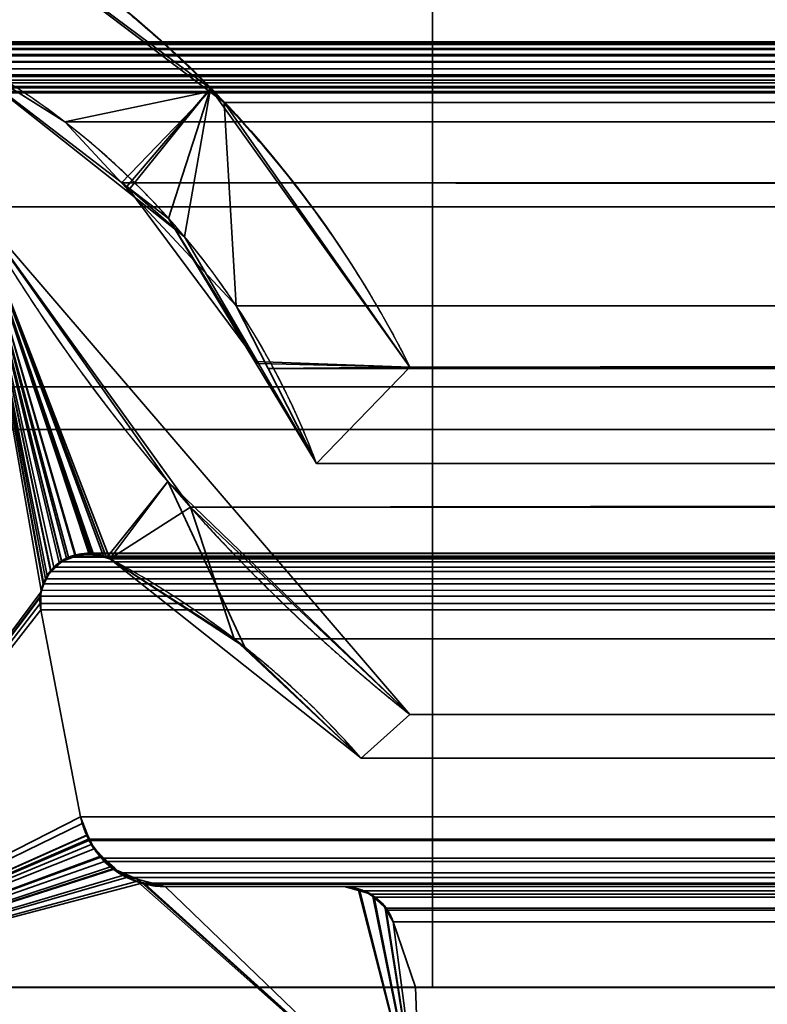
# Model space of a CAD drawing. Header units: millimetres. Extents: x -625 to 3725, y -115 to 86.
# Tile 289 of 656: x 1030.59 to 1034.95, y 4.9 to 10.64. Entities that reach past the tile are written whole.
import ezdxf

# ---------------------------------------------------------------- set-up
doc = ezdxf.new("R2010")
doc.units = ezdxf.units.MM
doc.layers.add('152', color=7, linetype='Continuous', true_color=0xffffff)

# ---------------------------------------------------------------- blocks, each defined once
blk = doc.blocks.new('UG_SURFACE_002')
at = {"layer": '152', "color": 252, "linetype": 'Continuous', "lineweight": 35}
for points in [[(2187, -14, 2237), (2187, 86, 2237), (813, 86, 2237), (813, -14, 2237)], [(963, -14, 2086.9999), (963, 86, 2086.9999), (2036.9999, 86, 2086.9999), (2036.9999, -14, 2086.9999)]]:
    blk.add_3dface(points, dxfattribs=at)
blk = doc.blocks.new('UG_SURFACE_064')
at = {"layer": '152', "color": 46, "linetype": 'Continuous', "lineweight": 35}
for points in [[(1031.7042, 10.2394, -3), (1030.1005, 11.4321, -3), (1030.1005, 11.4321, 2017.8995), (1031.7042, 10.2394, 2016.2957)], [(1031.2182, 9.6672, -3), (1030.1367, 10.4954, -3), (1030.1005, 11.4321, -3), (1031.7042, 10.2394, -3)], [(1031.7042, 10.2394, 2016.2957), (1030.1005, 11.4321, 2017.8995), (1030.1367, 10.4954, 2017.8633), (1031.2204, 9.638, 2016.7797)], [(1030.1367, 10.4954, -3), (1031.2182, 9.6672, -3), (1031.2204, 9.638, 2016.7797)], [(1031.2204, 9.638, 2016.7797), (1030.1367, 10.4954, 2017.8633), (1030.1367, 10.4954, -3)], [(1031.7042, 10.2394, -3), (1031.461, 9.4812, -3), (1031.2182, 9.6672, -3)], [(1031.2204, 9.638, 2016.7797), (1031.5536, 9.3745, 2016.4464), (1031.7042, 10.2394, 2016.2957)], [(1031.9642, 8.6475, -3), (1031.461, 9.4812, -3), (1031.7042, 10.2394, -3), (1032.8681, 8.6146, -3)], [(1032.8681, 8.6146, 2015.132), (1031.7042, 10.2394, 2016.2957), (1031.5536, 9.3745, 2016.4464), (1031.9844, 8.6345, 2016.0155)], [(1031.7042, 10.2394, 2016.2957), (1032.8681, 8.6146, 2015.132), (1032.8681, 8.6146, -3), (1031.7042, 10.2394, -3)], [(1031.2182, 9.6672, -3), (1031.461, 9.4812, -3), (1031.9844, 8.6345, 2016.0155)], [(1031.9844, 8.6345, 2016.0155), (1031.5536, 9.3745, 2016.4464), (1031.2182, 9.6672, -3)], [(1031.5536, 9.3745, 2016.4464), (1031.2204, 9.638, 2016.7797), (1031.2182, 9.6672, -3)], [(1030.7333, 7.348, -3), (1030.7156, 7.3023, -3), (1029, 5, -3), (1030.3255, 9.5488, -3)], [(1030.3255, 9.5488, 2017.6744), (1029, 5, 2019.0001), (1030.7119, 7.2761, 2017.288), (1030.7292, 7.3496, 2017.2708)], [(1030.3255, 9.5488, -3), (1031.4559, 7.948, 2016.5441), (1032.8681, 6.5893, 2015.132)], [(1030.3255, 9.5488, -3), (1030.3255, 9.5488, 2017.6744), (1031.4559, 7.948, 2016.5441)], [(1032.8681, 6.5893, 2015.132), (1032.8681, 6.5893, -3), (1030.3255, 9.5488, -3)], [(1030.3255, 9.5488, -3), (1031.02, 7.5272, -3), (1031.0123, 7.5267, -3)], [(1030.3255, 9.5488, -3), (1030.9168, 7.5196, -3), (1030.8379, 7.4816, -3)], [(1031.0123, 7.5267, -3), (1030.9184, 7.5197, -3), (1030.3255, 9.5488, -3)], [(1030.3255, 9.5488, -3), (1031.119, 7.4965, -3), (1031.099, 7.5027, -3)], [(1030.9184, 7.5197, -3), (1030.9168, 7.5196, -3), (1030.3255, 9.5488, -3)], [(1030.3255, 9.5488, -3), (1032.8681, 6.5893, -3), (1032.5838, 6.334, -3), (1031.119, 7.4965, -3)], [(1030.3255, 9.5488, -3), (1030.8236, 7.4747, -3), (1030.7761, 7.4235, -3)], [(1031.099, 7.5027, -3), (1031.02, 7.5272, -3), (1030.3255, 9.5488, -3)], [(1030.3255, 9.5488, -3), (1030.7531, 7.3987, -3), (1030.7374, 7.3582, -3), (1030.7333, 7.348, -3)], [(1030.8379, 7.4816, -3), (1030.8236, 7.4747, -3), (1030.3255, 9.5488, -3)], [(1030.7761, 7.4235, -3), (1030.7531, 7.3987, -3), (1030.3255, 9.5488, -3)], [(1030.3255, 9.5488, 2017.6744), (1030.996, 7.5289, 2017.004), (1031.0118, 7.5248, 2016.9883)], [(1031.0118, 7.5248, 2016.9883), (1031.0994, 7.5017, 2016.9005), (1031.4559, 7.948, 2016.5441), (1030.3255, 9.5488, 2017.6744)], [(1030.3255, 9.5488, 2017.6744), (1030.8657, 7.5004, 2017.1342), (1030.9192, 7.5121, 2017.0808)], [(1030.9192, 7.5121, 2017.0808), (1030.996, 7.5289, 2017.004), (1030.3255, 9.5488, 2017.6744)], [(1030.3255, 9.5488, 2017.6744), (1030.7724, 7.4258, 2017.2276), (1030.773, 7.4262, 2017.2269), (1030.8388, 7.4789, 2017.1611)], [(1030.8388, 7.4789, 2017.1611), (1030.8657, 7.5004, 2017.1342), (1030.3255, 9.5488, 2017.6744)], [(1030.7292, 7.3496, 2017.2708), (1030.7298, 7.3523, 2017.2701), (1030.3255, 9.5488, 2017.6744)], [(1030.7298, 7.3523, 2017.2701), (1030.7337, 7.359, 2017.2663), (1030.7724, 7.4258, 2017.2276), (1030.3255, 9.5488, 2017.6744)], [(1031.461, 9.4812, -3), (1031.9642, 8.6475, -3), (1031.9844, 8.6345, 2016.0155)], [(1031.9642, 8.6475, -3), (1032.3229, 8.0532, -3), (1032.3229, 8.0532, 2015.677)], [(1032.3229, 8.0532, 2015.677), (1031.9844, 8.6345, 2016.0155), (1031.9642, 8.6475, -3)], [(1032.8681, 8.6146, -3), (1032.3229, 8.0532, -3), (1031.9642, 8.6475, -3)], [(1031.9844, 8.6345, 2016.0155), (1032.3229, 8.0532, 2015.677), (1032.8681, 8.6146, 2015.132)], [(1032.3229, 8.0532, -3), (1032.8681, 8.6146, -3), (1032.8681, 8.6146, 2015.132), (1032.3229, 8.0532, 2015.677)], [(1031.0994, 7.5017, 2016.9005), (1031.119, 7.4965, 2016.881), (1031.4559, 7.948, 2016.5441)], [(1031.4559, 7.948, 2016.5441), (1031.119, 7.4965, 2016.881), (1031.9045, 6.9821, 2016.0956)], [(1031.9045, 6.9821, 2016.0956), (1032.5838, 6.334, 2015.4161), (1032.8681, 6.5893, 2015.132), (1031.4559, 7.948, 2016.5441)], [(1030.8379, 7.4816, -3), (1030.9168, 7.5196, -3), (1030.9192, 7.5121, 2017.0808)], [(1030.9168, 7.5196, -3), (1030.9184, 7.5197, -3), (1030.9192, 7.5121, 2017.0808)], [(1031.0118, 7.5248, 2016.9883), (1030.996, 7.5289, 2017.004), (1030.9184, 7.5197, -3)], [(1030.996, 7.5289, 2017.004), (1030.9192, 7.5121, 2017.0808), (1030.9184, 7.5197, -3)], [(1030.9184, 7.5197, -3), (1031.0123, 7.5267, -3), (1031.0118, 7.5248, 2016.9883)], [(1031.0118, 7.5248, 2016.9883), (1031.0123, 7.5267, -3), (1031.02, 7.5272, -3)], [(1031.0994, 7.5017, 2016.9005), (1031.0118, 7.5248, 2016.9883), (1031.02, 7.5272, -3)], [(1031.02, 7.5272, -3), (1031.099, 7.5027, -3), (1031.0994, 7.5017, 2016.9005)], [(1030.8388, 7.4789, 2017.1611), (1030.773, 7.4262, 2017.2269), (1030.7761, 7.4235, -3)], [(1030.7761, 7.4235, -3), (1030.8236, 7.4747, -3), (1030.8388, 7.4789, 2017.1611)], [(1030.8236, 7.4747, -3), (1030.8379, 7.4816, -3), (1030.8388, 7.4789, 2017.1611)], [(1030.9192, 7.5121, 2017.0808), (1030.8657, 7.5004, 2017.1342), (1030.8379, 7.4816, -3)], [(1030.8657, 7.5004, 2017.1342), (1030.8388, 7.4789, 2017.1611), (1030.8379, 7.4816, -3)], [(1031.099, 7.5027, -3), (1031.119, 7.4965, -3), (1031.119, 7.4965, 2016.881)], [(1031.119, 7.4965, 2016.881), (1031.0994, 7.5017, 2016.9005), (1031.099, 7.5027, -3)], [(1031.119, 7.4965, -3), (1032.5838, 6.334, -3), (1032.5838, 6.334, 2015.4161)], [(1032.5838, 6.334, 2015.4161), (1031.9045, 6.9821, 2016.0956), (1031.119, 7.4965, -3)], [(1031.9045, 6.9821, 2016.0956), (1031.119, 7.4965, 2016.881), (1031.119, 7.4965, -3)], [(1030.7724, 7.4258, 2017.2276), (1030.7337, 7.359, 2017.2663), (1030.7374, 7.3582, -3)], [(1030.7374, 7.3582, -3), (1030.7531, 7.3987, -3), (1030.7724, 7.4258, 2017.2276)], [(1030.7531, 7.3987, -3), (1030.7761, 7.4235, -3), (1030.773, 7.4262, 2017.2269)], [(1030.773, 7.4262, 2017.2269), (1030.7724, 7.4258, 2017.2276), (1030.7531, 7.3987, -3)], [(1030.7292, 7.3496, 2017.2708), (1030.7119, 7.2761, 2017.288), (1030.7156, 7.3023, -3)], [(1030.7156, 7.3023, -3), (1030.7333, 7.348, -3), (1030.7292, 7.3496, 2017.2708)], [(1030.7298, 7.3523, 2017.2701), (1030.7292, 7.3496, 2017.2708), (1030.7333, 7.348, -3)], [(1030.7337, 7.359, 2017.2663), (1030.7298, 7.3523, 2017.2701), (1030.7333, 7.348, -3)], [(1030.7333, 7.348, -3), (1030.7374, 7.3582, -3), (1030.7337, 7.359, 2017.2663)], [(1029, 5, -3), (1030.7156, 7.3023, -3), (1030.7156, 7.2716, -3), (1030.7158, 7.1988, -3)], [(1030.7156, 7.3023, -3), (1030.7119, 7.2761, 2017.288), (1030.7121, 7.2716, 2017.288)], [(1030.7121, 7.2716, 2017.288), (1030.7156, 7.2716, -3), (1030.7156, 7.3023, -3)], [(1030.7121, 7.2716, 2017.288), (1030.7119, 7.2761, 2017.288), (1029, 5, 2019.0001)], [(1029, 5, 2019.0001), (1030.7158, 7.1988, 2017.2842), (1030.7121, 7.2716, 2017.288)], [(1030.7156, 7.2716, -3), (1030.7121, 7.2716, 2017.288), (1030.7158, 7.1988, 2017.2842)], [(1030.7158, 7.1988, 2017.2842), (1030.7158, 7.1988, -3), (1030.7156, 7.2716, -3)], [(1029, 5, -3), (1030.7158, 7.1988, -3), (1030.948, 5.9927, -3)], [(1030.948, 5.9927, 2017.0519), (1030.7158, 7.1988, 2017.2842), (1029, 5, 2019.0001)], [(1030.948, 5.9927, -3), (1030.7158, 7.1988, -3), (1030.7158, 7.1988, 2017.2842), (1030.948, 5.9927, 2017.0519)], [(1032.5838, 6.334, -3), (1032.8681, 6.5893, -3), (1032.8681, 6.5893, 2015.132), (1032.5838, 6.334, 2015.4161)], [(1029, 5, -3), (1030.948, 5.9927, -3), (1030.9887, 5.8858, -3)], [(1029, 5, 2019.0001), (1030.9573, 5.9535, 2017.0426), (1030.948, 5.9927, 2017.0519)], [(1030.948, 5.9927, -3), (1030.9573, 5.9535, 2017.0426), (1030.9876, 5.8881, 2017.0124)], [(1030.948, 5.9927, -3), (1030.948, 5.9927, 2017.0519), (1030.9573, 5.9535, 2017.0426)], [(1030.9876, 5.8881, 2017.0124), (1030.9887, 5.8858, -3), (1030.948, 5.9927, -3)], [(1030.9876, 5.8881, 2017.0124), (1030.9573, 5.9535, 2017.0426), (1029, 5, 2019.0001)], [(1029, 5, 2019.0001), (1031.0259, 5.8055, 2016.9742), (1030.9876, 5.8881, 2017.0124)], [(1030.9887, 5.8858, -3), (1031.0093, 5.8316, -3), (1029, 5, -3)], [(1030.9887, 5.8858, -3), (1030.9876, 5.8881, 2017.0124), (1031.0259, 5.8055, 2016.9742)], [(1031.0259, 5.8055, 2016.9742), (1031.0093, 5.8316, -3), (1030.9887, 5.8858, -3)], [(1029, 5, -3), (1031.0093, 5.8316, -3), (1031.0705, 5.7601, -3)], [(1031.0695, 5.7652, 2016.9306), (1031.0259, 5.8055, 2016.9742), (1029, 5, 2019.0001)], [(1031.0093, 5.8316, -3), (1031.0259, 5.8055, 2016.9742), (1031.0695, 5.7652, 2016.9306)], [(1031.0695, 5.7652, 2016.9306), (1031.0705, 5.7601, -3), (1031.0093, 5.8316, -3)], [(1029, 5, 2019.0001), (1031.1464, 5.6942, 2016.8536), (1031.0695, 5.7652, 2016.9306)], [(1031.0705, 5.7601, -3), (1031.1214, 5.7007, -3), (1029, 5, -3)], [(1031.0705, 5.7601, -3), (1031.0695, 5.7652, 2016.9306), (1031.1464, 5.6942, 2016.8536)], [(1031.1464, 5.6942, 2016.8536), (1031.1214, 5.7007, -3), (1031.0705, 5.7601, -3)], [(1029, 5, -3), (1031.1214, 5.7007, -3), (1031.1439, 5.6878, -3)], [(1029, 5, 2019.0001), (1031.1928, 5.6515, 2016.8073), (1031.1464, 5.6942, 2016.8536)], [(1031.1439, 5.6878, -3), (1031.2711, 5.6154, -3), (1029, 5, -3)], [(1031.1464, 5.6942, 2016.8536), (1031.1439, 5.6878, -3), (1031.1214, 5.7007, -3)], [(1031.1439, 5.6878, -3), (1031.1464, 5.6942, 2016.8536), (1031.1928, 5.6515, 2016.8073)], [(1031.1439, 5.6878, -3), (1031.1928, 5.6515, 2016.8073), (1031.2828, 5.6276, 2016.7172)], [(1031.2828, 5.6276, 2016.7172), (1031.2711, 5.6154, -3), (1031.1439, 5.6878, -3)], [(1031.2828, 5.6276, 2016.7172), (1031.1928, 5.6515, 2016.8073), (1029, 5, 2019.0001), (1032.932, 4.15, 2015.0678)], [(1031.2828, 5.6276, 2016.7172), (1031.281, 5.6137, -3), (1031.2711, 5.6154, -3)], [(1031.281, 5.6137, -3), (1031.2828, 5.6276, 2016.7172), (1031.4409, 5.5858, 2016.5591)], [(1032.932, 4.15, 2015.0678), (1031.4409, 5.5858, 2016.5591), (1031.2828, 5.6276, 2016.7172)], [(1032.932, 4.15, -3), (1029, 5, -3), (1031.2711, 5.6154, -3), (1031.281, 5.6137, -3)], [(1031.4409, 5.5858, 2016.5591), (1031.4409, 5.5858, -3), (1031.281, 5.6137, -3)], [(1031.281, 5.6137, -3), (1031.4409, 5.5858, -3), (1032.932, 4.15, -3)], [(1031.4409, 5.5858, 2016.5591), (1032.4838, 5.5858, 2015.5163), (1032.4838, 5.5858, -3), (1031.4409, 5.5858, -3)], [(1032.932, 4.15, -3), (1031.4409, 5.5858, -3), (1032.4838, 5.5858, -3), (1032.5683, 5.568, -3)], [(1032.5681, 5.5634, 2015.4319), (1032.4838, 5.5858, 2015.5163), (1031.4409, 5.5858, 2016.5591), (1032.932, 4.15, 2015.0678)], [(1032.4838, 5.5858, -3), (1032.4838, 5.5858, 2015.5163), (1032.5681, 5.5634, 2015.4319)], [(1032.5681, 5.5634, 2015.4319), (1032.5683, 5.568, -3), (1032.4838, 5.5858, -3)], [(1032.5683, 5.568, -3), (1032.5681, 5.5634, 2015.4319), (1032.6344, 5.5458, 2015.3656)], [(1032.6344, 5.5458, 2015.3656), (1032.6058, 5.5602, -3), (1032.5683, 5.568, -3)], [(1032.5683, 5.568, -3), (1032.6058, 5.5602, -3), (1032.6517, 5.5273, -3), (1032.932, 4.15, -3)], [(1032.6537, 5.5287, 2015.3463), (1032.6344, 5.5458, 2015.3656), (1032.5681, 5.5634, 2015.4319), (1032.932, 4.15, 2015.0678)], [(1032.6344, 5.5458, 2015.3656), (1032.6517, 5.5273, -3), (1032.6058, 5.5602, -3)], [(1032.6344, 5.5458, 2015.3656), (1032.6537, 5.5287, 2015.3463), (1032.6517, 5.5273, -3)], [(1032.6517, 5.5273, -3), (1032.6537, 5.5287, 2015.3463), (1032.6596, 5.5234, 2015.3403)], [(1032.6596, 5.5234, 2015.3403), (1032.658, 5.5228, -3), (1032.6517, 5.5273, -3)], [(1032.932, 4.15, -3), (1032.6517, 5.5273, -3), (1032.658, 5.5228, -3)], [(1032.932, 4.15, 2015.0678), (1032.6596, 5.5234, 2015.3403), (1032.6537, 5.5287, 2015.3463)], [(1032.658, 5.5228, -3), (1032.6596, 5.5234, 2015.3403), (1032.7255, 5.4655, 2015.2745)], [(1032.7255, 5.4655, 2015.2745), (1032.7071, 5.4876, -3), (1032.658, 5.5228, -3)], [(1032.658, 5.5228, -3), (1032.7071, 5.4876, -3), (1032.7234, 5.4601, -3), (1032.932, 4.15, -3)], [(1032.7272, 5.4622, 2015.2726), (1032.7255, 5.4655, 2015.2745), (1032.6596, 5.5234, 2015.3403), (1032.932, 4.15, 2015.0678)], [(1032.7255, 5.4655, 2015.2745), (1032.7234, 5.4601, -3), (1032.7071, 5.4876, -3)], [(1032.7255, 5.4655, 2015.2745), (1032.7272, 5.4622, 2015.2726), (1032.7234, 5.4601, -3)], [(1032.7234, 5.4601, -3), (1032.7272, 5.4622, 2015.2726), (1032.7706, 5.3804, 2015.2295)], [(1032.7706, 5.3804, 2015.2295), (1032.7706, 5.3804, -3), (1032.7234, 5.4601, -3)], [(1032.7234, 5.4601, -3), (1032.7706, 5.3804, -3), (1032.9, 5, -3), (1032.932, 4.15, -3)], [(1032.932, 4.15, 2015.0678), (1032.9, 5, 2015.1), (1032.7706, 5.3804, 2015.2295), (1032.7272, 5.4622, 2015.2726)], [(1032.9, 5, -3), (1032.7706, 5.3804, -3), (1032.7706, 5.3804, 2015.2295), (1032.9, 5, 2015.1)], [(1029, 5, -3), (1032.0709, 4.15, -3), (1029.3919, 4.15, -3), (1026.7532, 4.6468, -3)], [(1026.7532, 4.6468, 2021.2469), (1029.3919, 4.15, 2018.6081), (1032.0709, 4.15, 2015.9292), (1029, 5, 2019.0001)], [(1029, 5, -3), (1032.932, 4.15, -3), (1032.0709, 4.15, -3)], [(1032.0709, 4.15, 2015.9292), (1032.932, 4.15, 2015.0678), (1029, 5, 2019.0001)], [(1032.9, 5, 2015.1), (1036.9999, 5, 2010.9999), (1036.9999, 5, -3), (1032.9, 5, -3)], [(1032.9, 5, -3), (1036.9999, 5, -3), (1036.2, 4.15, -3), (1032.932, 4.15, -3)], [(1032.932, 4.15, 2015.0678), (1036.2, 4.15, 2011.8001), (1036.9999, 5, 2010.9999), (1032.9, 5, 2015.1)]]:
    blk.add_3dface(points, dxfattribs=at)
blk = doc.blocks.new('UG_SURFACE_065')
at = {"layer": '152', "color": 46, "linetype": 'Continuous', "lineweight": 35}
for points in [[(1030.1005, 11.4321, 2017.8995), (1969.8995, 11.4321, 2017.8995), (1968.3017, 10.2217, 2016.3016), (1031.6983, 10.2217, 2016.3016)], [(1030.8552, 10.0437, 2017.1447), (1030.1367, 10.4954, 2017.8633), (1030.1005, 11.4321, 2017.8995), (1031.6983, 10.2217, 2016.3016)], [(1029, 10.7678, 2019.0001), (1029, 5, 2019.0001), (1971, 5, 2019.0001), (1971, 10.7678, 2019.0001)], [(1030.05, 10.5065, 2017.9501), (1969.95, 10.5065, 2017.9501), (1969.9931, 10.497, 2017.9932), (1030.0069, 10.497, 2017.9932)], [(1969.9284, 10.5113, 2017.9284), (1030.05, 10.5065, 2017.9501), (1030.0716, 10.5113, 2017.9284)], [(1969.9284, 10.5113, 2017.9284), (1969.95, 10.5065, 2017.9501), (1030.05, 10.5065, 2017.9501)], [(1030.0716, 10.5113, 2017.9284), (1969.906, 10.5058, 2017.906), (1969.9284, 10.5113, 2017.9284)], [(1030.0716, 10.5113, 2017.9284), (1030.094, 10.5058, 2017.906), (1969.906, 10.5058, 2017.906)], [(1030.1367, 10.4954, 2017.8633), (1969.8633, 10.4954, 2017.8633), (1969.906, 10.5058, 2017.906), (1030.094, 10.5058, 2017.906)], [(1970.058, 10.437, 2018.0578), (1029.942, 10.437, 2018.0578), (1029.9618, 10.4651, 2018.0383)], [(1029.9618, 10.4651, 2018.0383), (1029.9702, 10.4711, 2018.0299), (1970.0298, 10.4711, 2018.0299), (1970.0382, 10.4651, 2018.0383)], [(1970.0382, 10.4651, 2018.0383), (1970.058, 10.437, 2018.0578), (1029.9618, 10.4651, 2018.0383)], [(1970.0298, 10.4711, 2018.0299), (1029.9702, 10.4711, 2018.0299), (1030.0056, 10.4968, 2017.9944)], [(1030.0056, 10.4968, 2017.9944), (1030.0069, 10.497, 2017.9932), (1969.9931, 10.497, 2017.9932), (1969.9944, 10.4968, 2017.9944)], [(1969.9944, 10.4968, 2017.9944), (1970.0298, 10.4711, 2018.0299), (1030.0056, 10.4968, 2017.9944)], [(1969.1448, 10.0437, 2017.1447), (1030.1367, 10.4954, 2017.8633), (1030.8552, 10.0437, 2017.1447)], [(1969.1448, 10.0437, 2017.1447), (1969.8633, 10.4954, 2017.8633), (1030.1367, 10.4954, 2017.8633)], [(1970.0749, 10.3964, 2018.075), (1029.9209, 10.3523, 2018.079), (1029.9238, 10.3927, 2018.0762)], [(1029.9209, 10.3523, 2018.079), (1970.0749, 10.3964, 2018.075), (1970.0762, 10.3927, 2018.0762)], [(1970.0762, 10.3927, 2018.0762), (1970.0791, 10.3523, 2018.079), (1029.9209, 10.3523, 2018.079)], [(1029.9238, 10.3927, 2018.0762), (1029.9251, 10.3964, 2018.075), (1970.0749, 10.3964, 2018.075)], [(1970.0749, 10.3964, 2018.075), (1029.9251, 10.3964, 2018.075), (1029.9364, 10.429, 2018.0635)], [(1029.9364, 10.429, 2018.0635), (1029.942, 10.437, 2018.0578), (1970.058, 10.437, 2018.0578), (1970.0636, 10.429, 2018.0635)], [(1970.0636, 10.429, 2018.0635), (1970.0749, 10.3964, 2018.075), (1029.9364, 10.429, 2018.0635)], [(1970.0791, 10.3523, 2018.079), (1970.0789, 10.3522, 2018.079), (1029.9211, 10.3522, 2018.079), (1029.9209, 10.3523, 2018.079)], [(1029.9275, 10.3176, 2018.0726), (1029.9211, 10.3522, 2018.079), (1970.0789, 10.3522, 2018.079)], [(1029.9275, 10.3176, 2018.0726), (1970.0789, 10.3522, 2018.079), (1970.0725, 10.3176, 2018.0726)], [(1970.0725, 10.3176, 2018.0726), (1970.0687, 10.3092, 2018.0688), (1029.9313, 10.3092, 2018.0688), (1029.9275, 10.3176, 2018.0726)], [(1029.9416, 10.2861, 2018.0585), (1029.9313, 10.3092, 2018.0688), (1970.0687, 10.3092, 2018.0688)], [(1029.9416, 10.2861, 2018.0585), (1970.0687, 10.3092, 2018.0688), (1970.0584, 10.2861, 2018.0585)], [(1970.0584, 10.2861, 2018.0585), (1970.0463, 10.2716, 2018.0464), (1029.9537, 10.2716, 2018.0464), (1029.9416, 10.2861, 2018.0585)], [(1029.9726, 10.2492, 2018.0275), (1029.9537, 10.2716, 2018.0464), (1970.0463, 10.2716, 2018.0464)], [(1029.9726, 10.2492, 2018.0275), (1970.0463, 10.2716, 2018.0464), (1970.0274, 10.2492, 2018.0275)], [(1970.0274, 10.2492, 2018.0275), (1970.014, 10.2417, 2018.014), (1029.986, 10.2417, 2018.014), (1029.9726, 10.2492, 2018.0275)], [(1029.986, 10.2417, 2018.014), (1970.014, 10.2417, 2018.014), (1969.9754, 10.2201, 2017.9753)], [(1030.0246, 10.2201, 2017.9753), (1029.986, 10.2417, 2018.014), (1969.9754, 10.2201, 2017.9753)], [(1969.9754, 10.2201, 2017.9753), (1969.9744, 10.22, 2017.9744), (1030.0256, 10.22, 2017.9744), (1030.0246, 10.2201, 2017.9753)], [(1030.0256, 10.22, 2017.9744), (1969.9744, 10.22, 2017.9744), (1969.9303, 10.2132, 2017.9303), (1030.0697, 10.2132, 2017.9303)], [(1031.1867, 9.6882, 2016.8133), (1030.8552, 10.0437, 2017.1447), (1031.6983, 10.2217, 2016.3016)], [(1031.6983, 10.2217, 2016.3016), (1031.7839, 10.1568, 2016.216), (1031.8551, 8.9716, 2016.145), (1031.1867, 9.6882, 2016.8133)], [(1031.7839, 10.1568, 2016.216), (1031.6983, 10.2217, 2016.3016), (1968.3017, 10.2217, 2016.3016)], [(1031.7839, 10.1568, 2016.216), (1968.3017, 10.2217, 2016.3016), (1968.2161, 10.1568, 2016.216)], [(1969.9303, 10.2132, 2017.9303), (1969.8024, 10.2132, 2017.8025), (1030.1976, 10.2132, 2017.8025), (1030.0697, 10.2132, 2017.9303)], [(1030.3255, 9.5488, 2017.6744), (1030.1976, 10.2132, 2017.8025), (1969.8024, 10.2132, 2017.8025), (1969.6745, 9.5488, 2017.6744)], [(1968.2161, 10.1568, 2016.216), (1032.8681, 8.6146, 2015.132), (1031.7839, 10.1568, 2016.216)], [(1032.0415, 8.6055, 2015.9585), (1031.8551, 8.9716, 2016.145), (1031.7839, 10.1568, 2016.216), (1032.8681, 8.6146, 2015.132)], [(1968.2161, 10.1568, 2016.216), (1967.1319, 8.6146, 2015.132), (1032.8681, 8.6146, 2015.132)], [(1030.8552, 10.0437, 2017.1447), (1968.8133, 9.6882, 2016.8133), (1969.1448, 10.0437, 2017.1447)], [(1030.8552, 10.0437, 2017.1447), (1031.1867, 9.6882, 2016.8133), (1968.8133, 9.6882, 2016.8133)], [(1968.1449, 8.9716, 2016.145), (1031.1867, 9.6882, 2016.8133), (1031.8551, 8.9716, 2016.145)], [(1968.1449, 8.9716, 2016.145), (1968.8133, 9.6882, 2016.8133), (1031.1867, 9.6882, 2016.8133)], [(1029, 5, 2019.0001), (1030.3255, 9.5488, 2017.6744), (1030.7177, 7.313, 2017.2822), (1030.7149, 7.2795, 2017.2851)], [(1031.5877, 7.7976, 2016.4123), (1030.3255, 9.5488, 2017.6744), (1969.6745, 9.5488, 2017.6744)], [(1030.3255, 9.5488, 2017.6744), (1030.7921, 7.4476, 2017.2079), (1030.7744, 7.4235, 2017.2257)], [(1030.3255, 9.5488, 2017.6744), (1030.8768, 7.5056, 2017.1232), (1030.8371, 7.4784, 2017.1628)], [(1030.8371, 7.4784, 2017.1628), (1030.7921, 7.4476, 2017.2079), (1030.3255, 9.5488, 2017.6744)], [(1030.3255, 9.5488, 2017.6744), (1030.9991, 7.5288, 2017.0009), (1030.916, 7.513, 2017.0841)], [(1030.3255, 9.5488, 2017.6744), (1031.119, 7.4965, 2016.881), (1031.0822, 7.5064, 2016.9179)], [(1031.119, 7.4965, 2016.881), (1030.3255, 9.5488, 2017.6744), (1031.5877, 7.7976, 2016.4123)], [(1030.916, 7.513, 2017.0841), (1030.8768, 7.5056, 2017.1232), (1030.3255, 9.5488, 2017.6744)], [(1030.3255, 9.5488, 2017.6744), (1030.7428, 7.3806, 2017.2572), (1030.7317, 7.3508, 2017.2682)], [(1031.0822, 7.5064, 2016.9179), (1031, 7.5286, 2017), (1030.9991, 7.5288, 2017.0009), (1030.3255, 9.5488, 2017.6744)], [(1030.7744, 7.4235, 2017.2257), (1030.7428, 7.3806, 2017.2572), (1030.3255, 9.5488, 2017.6744)], [(1030.7317, 7.3508, 2017.2682), (1030.7177, 7.313, 2017.2822), (1030.3255, 9.5488, 2017.6744)], [(1031.5877, 7.7976, 2016.4123), (1969.6745, 9.5488, 2017.6744), (1968.4123, 7.7976, 2016.4123)], [(1031.8551, 8.9716, 2016.145), (1967.9585, 8.6055, 2015.9585), (1968.1449, 8.9716, 2016.145)], [(1031.8551, 8.9716, 2016.145), (1032.0415, 8.6055, 2015.9585), (1967.9585, 8.6055, 2015.9585)], [(1032.8681, 8.6146, 2015.132), (1032.3229, 8.0532, 2015.677), (1032.0415, 8.6055, 2015.9585)], [(1032.3229, 8.0532, 2015.677), (1032.8681, 8.6146, 2015.132), (1967.1319, 8.6146, 2015.132), (1967.6771, 8.0532, 2015.677)], [(1032.3229, 8.0532, 2015.677), (1967.6771, 8.0532, 2015.677), (1967.9585, 8.6055, 2015.9585), (1032.0415, 8.6055, 2015.9585)], [(1031.8431, 7.03, 2016.1569), (1031.119, 7.4965, 2016.881), (1031.5877, 7.7976, 2016.4123)], [(1968.4123, 7.7976, 2016.4123), (1967.1319, 6.5893, 2015.132), (1032.8681, 6.5893, 2015.132), (1031.5877, 7.7976, 2016.4123)], [(1031.5877, 7.7976, 2016.4123), (1032.8681, 6.5893, 2015.132), (1032.5838, 6.334, 2015.4161), (1031.8431, 7.03, 2016.1569)], [(1969.0464, 7.5268, 2017.0462), (1030.916, 7.513, 2017.0841), (1030.9991, 7.5288, 2017.0009)], [(1969.0464, 7.5268, 2017.0462), (1969.0839, 7.5144, 2017.0839), (1030.916, 7.513, 2017.0841)], [(1030.9991, 7.5288, 2017.0009), (1031, 7.5286, 2017), (1969.0002, 7.5225, 2017.0002)], [(1969.0002, 7.5225, 2017.0002), (1969.0464, 7.5268, 2017.0462), (1030.9991, 7.5288, 2017.0009)], [(1968.9257, 7.5155, 2016.9258), (1031, 7.5286, 2017), (1031.0822, 7.5064, 2016.9179)], [(1968.9257, 7.5155, 2016.9258), (1969.0002, 7.5225, 2017.0002), (1031, 7.5286, 2017)], [(1969.1935, 7.4611, 2017.1936), (1030.7921, 7.4476, 2017.2079), (1030.8371, 7.4784, 2017.1628)], [(1969.1473, 7.4935, 2017.1473), (1030.8371, 7.4784, 2017.1628), (1030.8768, 7.5056, 2017.1232)], [(1969.1473, 7.4935, 2017.1473), (1969.1639, 7.4819, 2017.164), (1030.8371, 7.4784, 2017.1628)], [(1030.8371, 7.4784, 2017.1628), (1969.1639, 7.4819, 2017.164), (1969.1935, 7.4611, 2017.1936)], [(1969.1473, 7.4935, 2017.1473), (1030.8768, 7.5056, 2017.1232), (1030.916, 7.513, 2017.0841)], [(1030.916, 7.513, 2017.0841), (1969.0839, 7.5144, 2017.0839), (1969.1473, 7.4935, 2017.1473)], [(1031.0822, 7.5064, 2016.9179), (1968.9174, 7.5119, 2016.9172), (1968.9257, 7.5155, 2016.9258)], [(1968.9174, 7.5119, 2016.9172), (1031.0822, 7.5064, 2016.9179), (1031.119, 7.4965, 2016.881)], [(1031.119, 7.4965, 2016.881), (1968.881, 7.4965, 2016.881), (1968.9174, 7.5119, 2016.9172)], [(1968.1569, 7.03, 2016.1569), (1031.119, 7.4965, 2016.881), (1031.8431, 7.03, 2016.1569)], [(1968.1569, 7.03, 2016.1569), (1968.881, 7.4965, 2016.881), (1031.119, 7.4965, 2016.881)], [(1030.7428, 7.3806, 2017.2572), (1030.7744, 7.4235, 2017.2257), (1969.2254, 7.4227, 2017.2255)], [(1969.2254, 7.4227, 2017.2255), (1969.2507, 7.3924, 2017.2508), (1030.7428, 7.3806, 2017.2572)], [(1969.1935, 7.4611, 2017.1936), (1030.7744, 7.4235, 2017.2257), (1030.7921, 7.4476, 2017.2079)], [(1969.1935, 7.4611, 2017.1936), (1969.2254, 7.4227, 2017.2255), (1030.7744, 7.4235, 2017.2257)], [(1030.7177, 7.313, 2017.2822), (1030.7317, 7.3508, 2017.2682), (1969.2689, 7.3511, 2017.2689)], [(1969.2689, 7.3511, 2017.2689), (1969.2767, 7.3337, 2017.2768), (1030.7177, 7.313, 2017.2822)], [(1969.2507, 7.3924, 2017.2508), (1030.7317, 7.3508, 2017.2682), (1030.7428, 7.3806, 2017.2572)], [(1969.2507, 7.3924, 2017.2508), (1969.2689, 7.3511, 2017.2689), (1030.7317, 7.3508, 2017.2682)], [(1969.2767, 7.3337, 2017.2768), (1030.7149, 7.2795, 2017.2851), (1030.7177, 7.313, 2017.2822)], [(1969.2767, 7.3337, 2017.2768), (1969.2866, 7.2795, 2017.2865), (1030.7149, 7.2795, 2017.2851)], [(1030.7149, 7.2795, 2017.2851), (1030.7112, 7.2369, 2017.2889), (1029, 5, 2019.0001)], [(1029, 5, 2019.0001), (1030.7112, 7.2369, 2017.2889), (1030.7158, 7.1988, 2017.2842)], [(1030.7158, 7.1988, 2017.2842), (1030.7112, 7.2369, 2017.2889), (1969.2866, 7.2795, 2017.2865)], [(1030.7112, 7.2369, 2017.2889), (1030.7149, 7.2795, 2017.2851), (1969.2866, 7.2795, 2017.2865)], [(1969.2866, 7.2795, 2017.2865), (1969.2887, 7.2672, 2017.2887), (1030.7158, 7.1988, 2017.2842)], [(1969.2887, 7.2672, 2017.2887), (1969.2842, 7.1988, 2017.2842), (1030.7158, 7.1988, 2017.2842)], [(1030.7158, 7.1988, 2017.2842), (1030.948, 5.9927, 2017.0519), (1029, 5, 2019.0001)], [(1030.948, 5.9927, 2017.0519), (1030.7158, 7.1988, 2017.2842), (1969.2842, 7.1988, 2017.2842), (1969.052, 5.9927, 2017.0519)], [(1031.8431, 7.03, 2016.1569), (1967.4162, 6.334, 2015.4161), (1968.1569, 7.03, 2016.1569)], [(1031.8431, 7.03, 2016.1569), (1032.5838, 6.334, 2015.4161), (1967.4162, 6.334, 2015.4161)], [(1032.5838, 6.334, 2015.4161), (1032.8681, 6.5893, 2015.132), (1967.1319, 6.5893, 2015.132), (1967.4162, 6.334, 2015.4161)], [(1029, 5, 2019.0001), (1030.948, 5.9927, 2017.0519), (1030.9935, 5.8626, 2017.0066)], [(1030.948, 5.9927, 2017.0519), (1969.052, 5.9927, 2017.0519), (1969.0048, 5.8641, 2017.0047)], [(1969.0048, 5.8641, 2017.0047), (1030.9935, 5.8626, 2017.0066), (1030.948, 5.9927, 2017.0519)], [(1030.9935, 5.8626, 2017.0066), (1030.996, 5.8556, 2017.004), (1029, 5, 2019.0001)], [(1029, 5, 2019.0001), (1030.996, 5.8556, 2017.004), (1031.0727, 5.751, 2016.9272), (1031.0866, 5.7323, 2016.9134)], [(1030.9935, 5.8626, 2017.0066), (1969.0048, 5.8641, 2017.0047), (1968.9963, 5.8412, 2016.9964)], [(1968.9963, 5.8412, 2016.9964), (1968.9541, 5.7781, 2016.9542), (1030.9935, 5.8626, 2017.0066)], [(1030.996, 5.8556, 2017.004), (1030.9935, 5.8626, 2017.0066), (1968.9541, 5.7781, 2016.9542)], [(1030.996, 5.8556, 2017.004), (1968.9541, 5.7781, 2016.9542), (1968.9268, 5.7538, 2016.9268)], [(1968.9268, 5.7538, 2016.9268), (1031.0727, 5.751, 2016.9272), (1030.996, 5.8556, 2017.004)], [(1031.0866, 5.7323, 2016.9134), (1031.0727, 5.751, 2016.9272), (1968.9268, 5.7538, 2016.9268)], [(1031.1792, 5.6655, 2016.8207), (1031.0866, 5.7323, 2016.9134), (1968.9268, 5.7538, 2016.9268)], [(1968.9268, 5.7538, 2016.9268), (1968.8221, 5.661, 2016.8221), (1031.1792, 5.6655, 2016.8207)], [(1029, 5, 2019.0001), (1031.0866, 5.7323, 2016.9134), (1031.1792, 5.6655, 2016.8207), (1031.2159, 5.6391, 2016.7842)], [(1029, 5, 2019.0001), (1031.2159, 5.6391, 2016.7842), (1031.3044, 5.6069, 2016.6955)], [(1031.2159, 5.6391, 2016.7842), (1031.1792, 5.6655, 2016.8207), (1968.8221, 5.661, 2016.8221)], [(1031.2159, 5.6391, 2016.7842), (1968.8221, 5.661, 2016.8221), (1968.8193, 5.6585, 2016.8192)], [(1031.2159, 5.6391, 2016.7842), (1968.8193, 5.6585, 2016.8192), (1968.6935, 5.6233, 2016.6934)], [(1968.6935, 5.6233, 2016.6934), (1031.3044, 5.6069, 2016.6955), (1031.2159, 5.6391, 2016.7842)], [(1031.3044, 5.6069, 2016.6955), (1031.3251, 5.5993, 2016.675), (1032.932, 4.15, 2015.0678), (1029, 5, 2019.0001)], [(1031.3251, 5.5993, 2016.675), (1031.3044, 5.6069, 2016.6955), (1968.6935, 5.6233, 2016.6934)], [(1031.4409, 5.5858, 2016.5591), (1031.3251, 5.5993, 2016.675), (1968.6935, 5.6233, 2016.6934)], [(1032.932, 4.15, 2015.0678), (1031.3251, 5.5993, 2016.675), (1031.4409, 5.5858, 2016.5591)], [(1968.6935, 5.6233, 2016.6934), (1968.5591, 5.5858, 2016.5591), (1031.4409, 5.5858, 2016.5591)], [(1968.5591, 5.5858, 2016.5591), (1967.5162, 5.5858, 2015.5163), (1032.4838, 5.5858, 2015.5163), (1031.4409, 5.5858, 2016.5591)], [(1032.932, 4.15, 2015.0678), (1031.4409, 5.5858, 2016.5591), (1032.4838, 5.5858, 2015.5163), (1032.575, 5.5603, 2015.425)], [(1032.4838, 5.5858, 2015.5163), (1967.5162, 5.5858, 2015.5163), (1967.4244, 5.5638, 2015.4245)], [(1967.4244, 5.5638, 2015.4245), (1032.575, 5.5603, 2015.425), (1032.4838, 5.5858, 2015.5163)], [(1032.6408, 5.5419, 2015.3592), (1032.575, 5.5603, 2015.425), (1967.4244, 5.5638, 2015.4245)], [(1032.575, 5.5603, 2015.425), (1032.6408, 5.5419, 2015.3592), (1032.6583, 5.525, 2015.3418), (1032.932, 4.15, 2015.0678)], [(1032.6408, 5.5419, 2015.3592), (1967.4244, 5.5638, 2015.4245), (1967.3789, 5.5529, 2015.379)], [(1967.3789, 5.5529, 2015.379), (1032.6583, 5.525, 2015.3418), (1032.6408, 5.5419, 2015.3592)], [(1967.3789, 5.5529, 2015.379), (1967.3414, 5.5244, 2015.3415), (1032.6583, 5.525, 2015.3418)], [(1032.6583, 5.525, 2015.3418), (1967.3414, 5.5244, 2015.3415), (1967.293, 5.4877, 2015.2931)], [(1967.293, 5.4877, 2015.2931), (1032.7256, 5.4599, 2015.2745), (1032.6583, 5.525, 2015.3418)], [(1032.6583, 5.525, 2015.3418), (1032.7256, 5.4599, 2015.2745), (1032.932, 4.15, 2015.0678)], [(1967.293, 5.4877, 2015.2931), (1967.2748, 5.4607, 2015.2748), (1032.7256, 5.4599, 2015.2745)], [(1032.7377, 5.4481, 2015.2624), (1032.7256, 5.4599, 2015.2745), (1967.2748, 5.4607, 2015.2748)], [(1032.932, 4.15, 2015.0678), (1032.7256, 5.4599, 2015.2745), (1032.7377, 5.4481, 2015.2624), (1032.7706, 5.3804, 2015.2295)], [(1032.7377, 5.4481, 2015.2624), (1967.2748, 5.4607, 2015.2748), (1967.2432, 5.4141, 2015.2433)], [(1967.2432, 5.4141, 2015.2433), (1032.7706, 5.3804, 2015.2295), (1032.7377, 5.4481, 2015.2624)], [(1967.2432, 5.4141, 2015.2433), (1967.2294, 5.3804, 2015.2295), (1032.7706, 5.3804, 2015.2295)], [(1032.9, 5, 2015.1), (1032.7706, 5.3804, 2015.2295), (1967.2294, 5.3804, 2015.2295), (1967.1, 5, 2015.1)], [(1032.7706, 5.3804, 2015.2295), (1032.9, 5, 2015.1), (1032.932, 4.15, 2015.0678)], [(1974.5941, 4.6691, 2022.5942), (1025.6035, 5, 2022.3963), (1025.4304, 4.7039, 2022.5694)], [(1974.5941, 4.6691, 2022.5942), (1974.3965, 5, 2022.3963), (1025.6035, 5, 2022.3963)], [(1974.3965, 5, 2022.3963), (1971, 5, 2019.0001), (1029, 5, 2019.0001), (1025.6035, 5, 2022.3963)], [(1029, 5, 2019.0001), (1032.0709, 4.15, 2015.9292), (1029.3919, 4.15, 2018.6081), (1026.7532, 4.6468, 2021.2469)], [(1029, 5, 2019.0001), (1032.932, 4.15, 2015.0678), (1032.0709, 4.15, 2015.9292)], [(1967.1, 5, 2015.1), (1963.0001, 5, 2010.9999), (1036.9999, 5, 2010.9999), (1032.9, 5, 2015.1)], [(1032.9, 5, 2015.1), (1036.9999, 5, 2010.9999), (1036.2, 4.15, 2011.8001), (1032.932, 4.15, 2015.0678)]]:
    blk.add_3dface(points, dxfattribs=at)
blk = doc.blocks.new('UG_SURFACE_074')
at = {"layer": '152', "color": 14, "linetype": 'Continuous', "lineweight": 35}
for points in [[(2018.8, -17.75, 2066.8001), (2018.8, 11.25, 2066.8001), (981.2, 11.25, 2066.8001), (981.2, -17.75, 2066.8001)], [(2017.4999, 11.25, 2065.5), (2014.75, 8.5, 2062.7501), (985.25, 8.5, 2062.7501), (982.5, 11.25, 2065.5)], [(2014.75, 8.5, 2062.7501), (2014.75, -29.75, 2062.7501), (985.25, -29.75, 2062.7501), (985.25, 8.5, 2062.7501)]]:
    blk.add_3dface(points, dxfattribs=at)
blk = doc.blocks.new('UG_SURFACE_075')
at = {"layer": '152', "color": 7, "linetype": 'Continuous', "lineweight": 35}
for points in [[(985.25, 8.25, 2062.7501), (985.25, -29.75, 2062.7501), (2014.75, -29.75, 2062.7501), (2014.75, 8.25, 2062.7501)], [(2014.4999, 8.25, 2062.5), (985.5, 8.25, 2062.5), (985.25, 8.25, 2062.7501), (2014.75, 8.25, 2062.7501)], [(2014.4999, 8.25, 2062.5), (2014.4999, -29.75, 2062.5), (985.5, -29.75, 2062.5), (985.5, 8.25, 2062.5)]]:
    blk.add_3dface(points, dxfattribs=at)
blk = doc.blocks.new('UG_SURFACE_082')
at = {"layer": '152', "color": 31, "linetype": 'Continuous', "lineweight": 35}
for points in [[(1036.75, 62.25, -3), (1036.75, 5, -3), (1033, 5, -3), (1033, 13, -3)], [(1033, 13, 2015.0001), (1033, 5, 2015.0001), (1036.75, 5, 2011.25), (1036.75, 62.25, 2011.25)], [(1033, 5, 2015.0001), (1033, 13, 2015.0001), (1033, 13, -3), (1033, 5, -3)], [(1033, 5, 2015.0001), (1033, 5, -3), (1036.75, 5, -3), (1036.75, 5, 2011.25)]]:
    blk.add_3dface(points, dxfattribs=at)
blk = doc.blocks.new('UG_SURFACE_084')
at = {"layer": '152', "color": 31, "linetype": 'Continuous', "lineweight": 35}
for points in [[(2023.2501, -17.75, 2071.25), (2023.2501, 67.25, 2071.25), (976.75, 67.25, 2071.25), (976.75, -17.75, 2071.25)], [(1036.75, 62.25, 2011.25), (1036.75, 5, 2011.25), (1033, 5, 2015.0001), (1033, 13, 2015.0001)], [(2018.75, 13.25, 2066.75), (2018.75, -17.75, 2066.75), (981.25, -17.75, 2066.75), (981.25, 13.25, 2066.75)], [(2014.25, -27.75, 2062.2499), (2014.25, 13.25, 2062.2499), (985.75, 13.25, 2062.2499), (985.75, -27.75, 2062.2499)], [(1971, 13, 2019.0001), (1971, 5, 2019.0001), (1029, 5, 2019.0001), (1029, 13, 2019.0001)], [(1967, 5, 2015.0001), (1967, 13, 2015.0001), (1033, 13, 2015.0001), (1033, 5, 2015.0001)], [(1975, 5, 2023), (1975, 3.25, 2023), (1025, 3.25, 2023), (1025, 5, 2023)], [(1971, 5, 2019.0001), (1975, 5, 2023), (1025, 5, 2023), (1029, 5, 2019.0001)], [(1963.25, 5, 2011.25), (1967, 5, 2015.0001), (1033, 5, 2015.0001), (1036.75, 5, 2011.25)]]:
    blk.add_3dface(points, dxfattribs=at)

msp = doc.modelspace()

# ---------------------------------------------------------------- linework, layer by layer
at = {"layer": '152', "color": 251, "linetype": 'Continuous', "lineweight": -3, "true_color": 0x636466}
for p, q in [((1033, 5, -3), (1033, 13, -3)), ((1033, 5, 2015), (1033, 13, 2015)), ((1033, 5, 2015), (1033, 13, 2015)), ((1969.8633, 10.4954, 2017.8633), (1030.1367, 10.4954, 2017.8633)), ((1969.9303, 10.2132, 2017.9303), (1030.0697, 10.2132, 2017.9303)), ((1969.8024, 10.2132, 2017.8024), (1030.1976, 10.2132, 2017.8024)), ((1969.6745, 9.5488, 2017.6745), (1030.3255, 9.5488, 2017.6745)), ((1032.3229, 8.0532, -3), (1032.8682, 8.6146, -3)), ((1032.3229, 8.0532, 2015.6771), (1032.8682, 8.6146, 2015.1318)), ((1032.3229, 8.0532, 2015.6771), (1032.8682, 8.6146, 2015.1318)), ((1967.1318, 8.6146, 2015.1318), (1032.8682, 8.6146, 2015.1318)), ((1032.8682, 8.6146, 2015.1318), (1032.8682, 8.6146, -3)), ((2014.75, 8.5, 2062.75), (985.25, 8.5, 2062.75)), ((2014.75, 8.25, 2062.75), (985.25, 8.25, 2062.75)), ((2014.5, 8.25, 2062.5), (985.5, 8.25, 2062.5)), ((1967.6771, 8.0532, 2015.6771), (1032.3229, 8.0532, 2015.6771)), ((1032.3229, 8.0532, 2015.6771), (1032.3229, 8.0532, -3)), ((1968.881, 7.4965, 2016.881), (1031.119, 7.4965, 2016.881)), ((1031.119, 7.4965, 2016.881), (1031.119, 7.4965, -3)), ((1030.9481, 5.9927, -3), (1030.7158, 7.1988, -3)), ((1969.2842, 7.1988, 2017.2842), (1030.7158, 7.1988, 2017.2842)), ((1030.9481, 5.9927, 2017.0519), (1030.7158, 7.1988, 2017.2842)), ((1030.7158, 7.1988, 2017.2842), (1030.7158, 7.1988, -3)), ((1030.9481, 5.9927, 2017.0519), (1030.7158, 7.1988, 2017.2842)), ((1032.8682, 6.5893, 2015.1318), (1032.5838, 6.334, 2015.4162)), ((1032.5838, 6.334, 2015.4162), (1032.8682, 6.5893, 2015.1318)), ((1032.5838, 6.334, -3), (1032.8682, 6.5893, -3)), ((1032.8682, 6.5893, 2015.1318), (1032.8682, 6.5893, -3)), ((1967.1318, 6.5893, 2015.1318), (1032.8682, 6.5893, 2015.1318)), ((1967.4162, 6.334, 2015.4162), (1032.5838, 6.334, 2015.4162)), ((1032.5838, 6.334, 2015.4162), (1032.5838, 6.334, -3)), ((1030.9481, 5.9927, 2017.0519), (1030.9481, 5.9927, -3)), ((1969.0519, 5.9927, 2017.0519), (1030.9481, 5.9927, 2017.0519)), ((1032.4838, 5.5858, 2015.5162), (1031.4409, 5.5858, 2016.5591)), ((1031.4409, 5.5858, 2016.5591), (1031.4409, 5.5858, -3)), ((1968.5591, 5.5858, 2016.5591), (1031.4409, 5.5858, 2016.5591)), ((1031.4409, 5.5858, 2016.5591), (1032.4838, 5.5858, 2015.5162)), ((1032.4838, 5.5858, -3), (1031.4409, 5.5858, -3)), ((1032.4838, 5.5858, 2015.5162), (1032.4838, 5.5858, -3)), ((1967.5162, 5.5858, 2015.5162), (1032.4838, 5.5858, 2015.5162)), ((1032.7706, 5.3804, 2015.2294), (1032.9, 5, 2015.1)), ((1032.9, 5, -3), (1032.7706, 5.3804, -3)), ((1032.7706, 5.3804, 2015.2294), (1032.7706, 5.3804, -3)), ((1032.9, 5, 2015.1), (1032.7706, 5.3804, 2015.2294)), ((1967.2294, 5.3804, 2015.2294), (1032.7706, 5.3804, 2015.2294)), ((1975, 5, 2023), (1025, 5, 2023)), ((1974.3964, 5, 2022.3964), (1025.6036, 5, 2022.3964)), ((1971, 5, 2019), (1029, 5, 2019)), ((1971, 5, 2019), (1029, 5, 2019)), ((1967.1, 5, 2015.1), (1032.9, 5, 2015.1)), ((1032.9, 5, 2015.1), (1032.9, 5, -3)), ((1032.9, 5, 2015.1), (1037, 5, 2011)), ((1037, 5, -3), (1032.9, 5, -3)), ((1037, 5, 2011), (1032.9, 5, 2015.1)), ((1033, 5, 2015), (1036.75, 5, 2011.25)), ((1967, 5, 2015), (1033, 5, 2015)), ((1033, 5, 2015), (1033, 5, -3)), ((1036.75, 5, -3), (1033, 5, -3)), ((1036.75, 5, 2011.25), (1033, 5, 2015))]:
    msp.add_line(p, q, dxfattribs=at)
at = {"layer": '152', "color": 251, "linetype": 'Continuous', "lineweight": -3, "true_color": 0x636466, "extrusion": (0, 0, -1)}
for centre, radius, start, end in [((-1027.0822, 5.6991, 3), 6.479, 117.76528, 153.25636), ((-1032.4838, 5.2829, 3), 0.3029, 90, 161.21426)]:
    msp.add_arc(centre, radius, start, end, dxfattribs=at)
at = {"layer": '152', "color": 251, "linetype": 'Continuous', "lineweight": -3, "true_color": 0x636466}
for centre, radius, start, end in [((1028.1206, 6.491, -3), 4.4833, 20.3926, 63.27542), ((1039.2954, 14.6831, -3), 10.3354, 209.78629, 231.54702), ((1030.9885, 7.2513, -3), 0.2777, 61.99146, 190.90145), ((1028.6926, 2.9348, -3), 5.1669, 41.13931, 61.99146), ((1031.4409, 6.0876, -3), 0.5018, 190.90145, 270)]:
    msp.add_arc(centre, radius, start, end, dxfattribs=at)
for points in [[(1030.1005, 11.4321, 2017.8995), (1031.1854, 10.861, 2016.8146), (1032.1943, 9.9519, 2015.8057), (1032.8682, 8.6146, 2015.1318)], [(1030.3255, 9.5488, 2017.6745), (1031.0215, 8.3329, 2016.9785), (1031.9042, 7.3548, 2016.0958), (1032.8682, 6.5893, 2015.1318)]]:
    msp.add_open_spline(points, degree=3, dxfattribs=at)
for points, weights in [([(1030.1005, 11.4321, 2017.8995), (1030.9954, 10.9609, 2017.0046), (1031.7799, 10.3138, 2016.2201), (1032.413, 9.5179, 2015.587), (1032.8682, 8.6146, 2015.1318)], [1, 0.976209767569, 0.968279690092, 0.976209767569, 1]), ([(1032.3229, 8.0532, 2015.6771), (1032.0271, 8.8488, 2015.9729), (1031.5418, 9.5535, 2016.4582), (1030.8949, 10.1137, 2017.1051), (1030.1367, 10.4954, 2017.8633)], [1, 0.965395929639, 0.953861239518, 0.965395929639, 1]), ([(1030.3255, 9.5488, 2017.6745), (1030.8145, 8.6946, 2017.1855), (1031.4084, 7.9071, 2016.5916), (1032.0973, 7.2014, 2015.9027), (1032.8682, 6.5893, 2015.1318)], [1, 0.991011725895, 0.988015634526, 0.991011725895, 1]), ([(1032.5838, 6.334, 2015.4162), (1032.2737, 6.689, 2015.7263), (1031.9223, 7.0046, 2016.0777), (1031.5352, 7.2751, 2016.4648), (1031.119, 7.4965, 2016.881)], [1, 0.991744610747, 0.988992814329, 0.991744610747, 1]), ([(1031.4409, 5.5858, 2016.5591), (1031.2604, 5.5858, 2016.7396), (1031.0926, 5.6658, 2016.9074), (1030.9822, 5.8156, 2017.0178), (1030.9481, 5.9927, 2017.0519)], [1, 0.885538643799, 0.847384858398, 0.885538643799, 1]), ([(1032.4838, 5.5858, 2015.5162), (1032.5811, 5.5858, 2015.4189), (1032.6727, 5.5467, 2015.3273), (1032.7393, 5.4725, 2015.2607), (1032.7706, 5.3804, 2015.2294)], [1, 0.906514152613, 0.875352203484, 0.906514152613, 1])]:
    msp.add_rational_spline(points, weights, degree=4, dxfattribs=at)
for points, knots in [([(1032.3229, 8.0532, 2015.6771), (1032.0999, 8.653, 2015.9001), (1031.7682, 9.1552, 2016.2318), (1031.015, 9.9588, 2016.985), (1030.5861, 10.2691, 2017.4139), (1030.1367, 10.4954, 2017.8633)], [0, 0, 0, 0, 0.5, 0.5, 1, 1, 1, 1]), ([(1031.119, 7.4965, 2016.881), (1031.0809, 7.5167, 2016.9191), (1031.0398, 7.5273, 2016.9602), (1030.958, 7.5304, 2017.042), (1030.9161, 7.5228, 2017.0839), (1030.8468, 7.4924, 2017.1532), (1030.8177, 7.4732, 2017.1823), (1030.7735, 7.429, 2017.2265), (1030.7563, 7.4064, 2017.2437), (1030.732, 7.3602, 2017.268), (1030.7233, 7.3372, 2017.2767), (1030.7122, 7.2887, 2017.2878), (1030.7099, 7.2624, 2017.2901), (1030.7119, 7.224, 2017.2881), (1030.7134, 7.2112, 2017.2866), (1030.7158, 7.1988, 2017.2842)], [0, 0, 0, 0, 0.225252, 0.225252, 0.453005, 0.453005, 0.626242, 0.626242, 0.751784, 0.751784, 0.850638, 0.850638, 0.95043, 0.95043, 1, 1, 1, 1]), ([(1032.5838, 6.334, 2015.4162), (1032.4685, 6.4661, 2015.5315), (1032.3483, 6.59, 2015.6517), (1032.1009, 6.8218, 2015.8991), (1031.9734, 6.9298, 2016.0266), (1031.6101, 7.2093, 2016.3899), (1031.3672, 7.3645, 2016.6328), (1031.119, 7.4965, 2016.881)], [0, 0, 0, 0, 0.263883, 0.263883, 0.527675, 0.527675, 1, 1, 1, 1]), ([(1030.9481, 5.9927, 2017.0519), (1030.9576, 5.9435, 2017.0424), (1030.9745, 5.8966, 2017.0255), (1031.0065, 5.8354, 2016.9935), (1031.0182, 5.8163, 2016.9818), (1031.0478, 5.7742, 2016.9522), (1031.0667, 5.7521, 2016.9333), (1031.1064, 5.7125, 2016.8936), (1031.1273, 5.6949, 2016.8727), (1031.1706, 5.6639, 2016.8294), (1031.1931, 5.6505, 2016.8069), (1031.2513, 5.6213, 2016.7487), (1031.2881, 5.6081, 2016.7119), (1031.3633, 5.5903, 2016.6367), (1031.4022, 5.5858, 2016.5978), (1031.4409, 5.5858, 2016.5591)], [0, 0, 0, 0, 0.179381, 0.179381, 0.266537, 0.266537, 0.386034, 0.386034, 0.505307, 0.505307, 0.624445, 0.624445, 0.809445, 0.809445, 1, 1, 1, 1]), ([(1032.4838, 5.5858, 2015.5162), (1032.5017, 5.5858, 2015.4983), (1032.5196, 5.5842, 2015.4804), (1032.5551, 5.5779, 2015.4449), (1032.5727, 5.5731, 2015.4273), (1032.6073, 5.5601, 2015.3927), (1032.6244, 5.5519, 2015.3756), (1032.657, 5.5321, 2015.343), (1032.6727, 5.5206, 2015.3273), (1032.6948, 5.5004, 2015.3052), (1032.702, 5.4932, 2015.298), (1032.7192, 5.4742, 2015.2808), (1032.7289, 5.4617, 2015.2711), (1032.7508, 5.4279, 2015.2492), (1032.7622, 5.4051, 2015.2378), (1032.7706, 5.3804, 2015.2294)], [0, 0, 0, 0, 0.158885, 0.158885, 0.317818, 0.317818, 0.476866, 0.476866, 0.6332, 0.6332, 0.710998, 0.710998, 0.826956, 0.826956, 1, 1, 1, 1])]:
    msp.add_open_spline(points, degree=3, knots=knots, dxfattribs=at)
msp.add_rational_spline([(1030.7158, 7.1988, 2017.2842), (1030.7018, 7.2715, 2017.2982), (1030.7122, 7.3592, 2017.2878), (1030.764, 7.4307, 2017.236), (1030.8831, 7.5187, 2017.1169), (1030.9667, 7.5472, 2017.0333), (1031.0536, 7.5313, 2016.9464), (1031.119, 7.4965, 2016.881)], [1, 1, 0.984176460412, 1, 1, 0.984176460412, 1, 1], degree=4, knots=[0, 0, 0, 0, 0, 0.5, 0.5, 0.5, 1, 1, 1, 1, 1], dxfattribs=at)

# ---------------------------------------------------------------- block references
for name in ['UG_SURFACE_002', 'UG_SURFACE_082', 'UG_SURFACE_084', 'UG_SURFACE_064', 'UG_SURFACE_065', 'UG_SURFACE_074', 'UG_SURFACE_075']:
    msp.add_blockref(name, (0, 0), dxfattribs=at)

doc.saveas('drawing.dxf')
